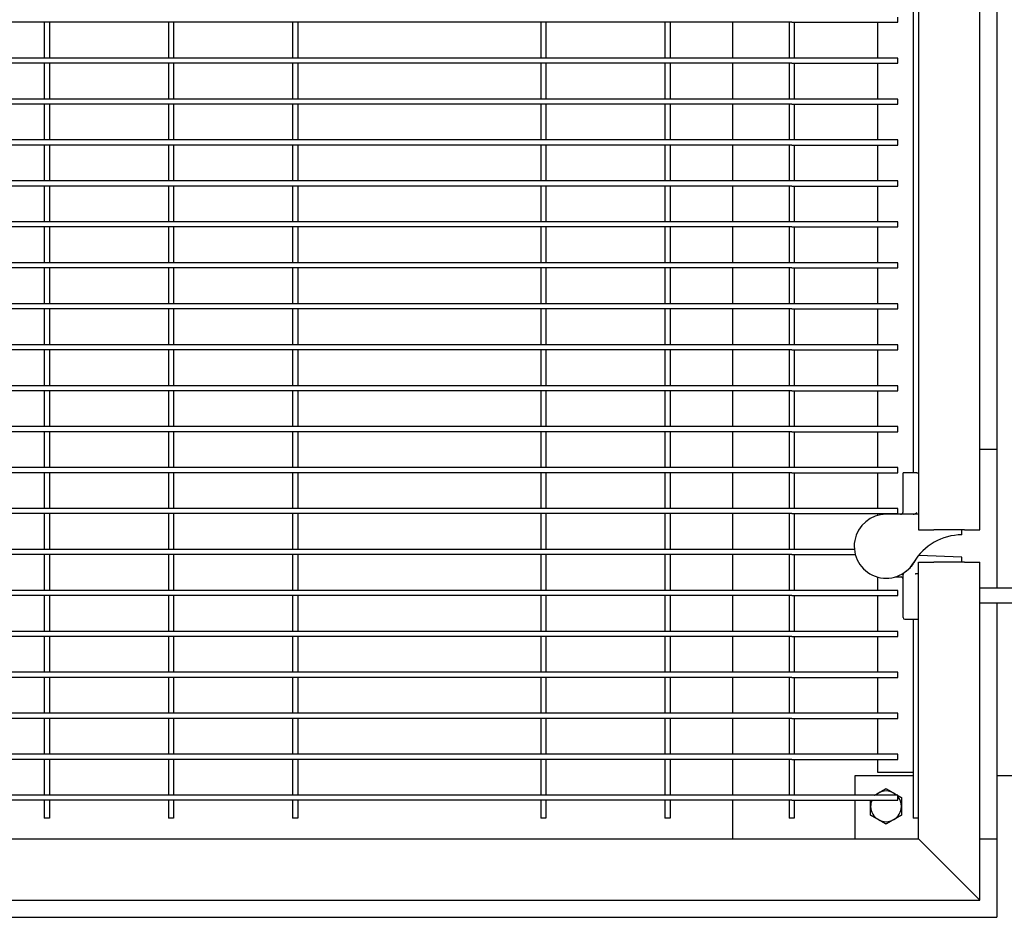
# Model space of a CAD drawing. Header units: inches. Extents: x 24 to 1128, y -94 to 748.
# Tile 543 of 573: x 705 to 729, y 510 to 532. Entities that reach past the tile are written whole.
import ezdxf

# ---------------------------------------------------------------- set-up
doc = ezdxf.new("R2010")
doc.units = ezdxf.units.IN
doc.header["$LTSCALE"] = 32
doc.header["$MEASUREMENT"] = 0
doc.layers.add('Dimension (ANSI)', color=7, linetype='Continuous', lineweight=25)
doc.layers.add('Visible (ANSI)', color=7, linetype='Continuous', lineweight=30)
doc.styles.add('Note Text (ANSI)', font='tahoma.ttf')
doc.dimstyles.new('Architectural (ANSI)', dxfattribs={"dimscale": 32, "dimtxt": 0.125, "dimasz": 0.098425, "dimexe": 0.125, "dimexo": 0.0625, "dimgap": 0.031496, "dimtad": 0, "dimtih": 1, "dimtoh": 1, "dimdec": 4, "dimrnd": 1e-08, "dimzin": 3, "dimdsep": 46, "dimlunit": 4, "dimtxsty": 'Note Text (ANSI)', "dimcen": 0.09, "dimdle": 0.393701, "dimclrd": 256, "dimclre": 256, "dimclrt": 256, "dimadec": 0, "dimazin": 3, "dimtfac": 0.96, "dimtofl": 0, "dimtmove": 0, "dimatfit": 3, "dimfxl": 1, "dimfrac": 2, "dimtolj": 1, "dimtzin": 12, "dimlwd": -1, "dimlwe": -1, "dimarcsym": 0})

# ---------------------------------------------------------------- blocks, each defined once
blk = doc.blocks.new('*D15')
at = {"layer": 'Defpoints', "color": 0, "transparency": 16777216}
for p in [(730.383, 552.029), (472.383, 538.198), (730.383, 454.747)]:
    blk.add_point(p, dxfattribs=at)
at = {"layer": 'Dimension (ANSI)', "transparency": 16777216}
for p, q in [((730.383, 550.029), (730.383, 450.747)), ((472.383, 536.198), (472.383, 450.747)), ((475.533, 454.747), (556.986, 454.747)), ((727.234, 454.747), (572.78, 454.747))]:
    blk.add_line(p, q, dxfattribs=at)
for points in [[(475.533, 455.272), (475.533, 454.222), (472.383, 454.747)], [(727.234, 455.272), (727.234, 454.222), (730.383, 454.747)]]:
    blk.add_solid(points, dxfattribs=at)
at = {"layer": 'Dimension (ANSI)', "transparency": 16777216, "insert": (557.994, 456.83), "char_height": 4, "attachment_point": 1, "style": 'Note Text (ANSI)'}
blk.add_mtext('\\A1;21\'-6"', dxfattribs=at)

msp = doc.modelspace()

# ---------------------------------------------------------------- linework, layer by layer
at = {"layer": 'Visible (ANSI)'}
for p, q in [((726.92339, 541.11341), (726.92339, 519.11341)), ((728.42339, 519.11341), (728.42339, 541.11341)), ((726.79839, 539.61341), (726.79839, 520.50317)), ((728.84339, 539.06892), (728.84339, 521.06892)), ((726.42339, 531.50642), (726.42339, 531.63142)), ((705.64214, 531.50642), (702.61089, 531.50642)), ((705.57964, 531.50642), (705.57964, 530.63142)), ((708.67339, 531.50642), (705.64214, 531.50642)), ((705.70464, 531.50642), (705.70464, 530.63142)), ((708.61089, 531.50642), (708.61089, 530.63142)), ((711.70464, 531.50642), (708.67339, 531.50642)), ((708.73589, 531.50642), (708.73589, 530.63142)), ((711.64214, 531.50642), (711.64214, 530.63142)), ((717.76714, 531.50642), (711.70464, 531.50642)), ((711.76714, 531.50642), (711.76714, 530.63142)), ((717.70464, 531.50642), (717.70464, 530.63142)), ((720.79839, 531.50642), (717.76714, 531.50642)), ((717.82964, 531.50642), (717.82964, 530.63142)), ((720.73589, 531.50642), (720.73589, 530.63142)), ((723.82964, 531.50642), (720.79839, 531.50642)), ((720.86089, 531.50642), (720.86089, 530.63142)), ((722.38339, 531.50642), (722.38339, 530.63142)), ((723.76714, 531.50642), (723.76714, 530.63142)), ((723.82964, 531.50642), (726.42339, 531.50642)), ((723.89214, 531.50642), (723.89214, 530.63142)), ((725.92339, 531.50642), (725.92339, 530.63142)), ((705.64214, 530.63142), (702.61089, 530.63142)), ((705.64214, 530.50642), (702.61089, 530.50642)), ((705.57964, 530.50642), (705.57964, 529.63142)), ((708.67339, 530.63142), (705.64214, 530.63142)), ((708.67339, 530.50642), (705.64214, 530.50642)), ((705.70464, 530.50642), (705.70464, 529.63142)), ((708.61089, 530.50642), (708.61089, 529.63142)), ((711.70464, 530.63142), (708.67339, 530.63142)), ((711.70464, 530.50642), (708.67339, 530.50642)), ((708.73589, 530.50642), (708.73589, 529.63142)), ((711.64214, 530.50642), (711.64214, 529.63142)), ((717.76714, 530.63142), (711.70464, 530.63142)), ((717.76714, 530.50642), (711.70464, 530.50642)), ((711.76714, 530.50642), (711.76714, 529.63142)), ((717.70464, 530.50642), (717.70464, 529.63142)), ((720.79839, 530.63142), (717.76714, 530.63142)), ((720.79839, 530.50642), (717.76714, 530.50642)), ((717.82964, 530.50642), (717.82964, 529.63142)), ((720.73589, 530.50642), (720.73589, 529.63142)), ((723.82964, 530.63142), (720.79839, 530.63142)), ((723.82964, 530.50642), (720.79839, 530.50642)), ((720.86089, 530.50642), (720.86089, 529.63142)), ((722.38339, 530.50642), (722.38339, 529.63142)), ((723.76714, 530.50642), (723.76714, 529.63142)), ((726.42339, 530.63142), (723.82964, 530.63142)), ((723.82964, 530.50642), (726.42339, 530.50642)), ((723.89214, 530.50642), (723.89214, 529.63142)), ((725.92339, 530.50642), (725.92339, 529.63142)), ((726.42339, 530.50642), (726.42339, 530.63142)), ((705.64214, 529.63142), (702.61089, 529.63142)), ((705.64214, 529.50642), (702.61089, 529.50642)), ((705.57964, 529.50642), (705.57964, 528.63142)), ((708.67339, 529.63142), (705.64214, 529.63142)), ((708.67339, 529.50642), (705.64214, 529.50642)), ((705.70464, 529.50642), (705.70464, 528.63142)), ((708.61089, 529.50642), (708.61089, 528.63142)), ((711.70464, 529.63142), (708.67339, 529.63142)), ((711.70464, 529.50642), (708.67339, 529.50642)), ((708.73589, 529.50642), (708.73589, 528.63142)), ((711.64214, 529.50642), (711.64214, 528.63142)), ((717.76714, 529.63142), (711.70464, 529.63142)), ((717.76714, 529.50642), (711.70464, 529.50642)), ((711.76714, 529.50642), (711.76714, 528.63142)), ((717.70464, 529.50642), (717.70464, 528.63142)), ((720.79839, 529.63142), (717.76714, 529.63142)), ((720.79839, 529.50642), (717.76714, 529.50642)), ((717.82964, 529.50642), (717.82964, 528.63142)), ((720.73589, 529.50642), (720.73589, 528.63142)), ((723.82964, 529.63142), (720.79839, 529.63142)), ((723.82964, 529.50642), (720.79839, 529.50642)), ((720.86089, 529.50642), (720.86089, 528.63142)), ((722.38339, 529.50642), (722.38339, 528.63142)), ((723.76714, 529.50642), (723.76714, 528.63142)), ((726.42339, 529.63142), (723.82964, 529.63142)), ((723.82964, 529.50642), (726.42339, 529.50642)), ((723.89214, 529.50642), (723.89214, 528.63142)), ((725.92339, 529.50642), (725.92339, 528.63142)), ((726.42339, 529.50642), (726.42339, 529.63142)), ((705.64214, 528.63142), (702.61089, 528.63142)), ((705.64214, 528.50642), (702.61089, 528.50642)), ((705.57964, 528.50642), (705.57964, 527.63142)), ((708.67339, 528.63142), (705.64214, 528.63142)), ((708.67339, 528.50642), (705.64214, 528.50642)), ((705.70464, 528.50642), (705.70464, 527.63142)), ((708.61089, 528.50642), (708.61089, 527.63142)), ((711.70464, 528.63142), (708.67339, 528.63142)), ((711.70464, 528.50642), (708.67339, 528.50642)), ((708.73589, 528.50642), (708.73589, 527.63142)), ((711.64214, 528.50642), (711.64214, 527.63142)), ((717.76714, 528.63142), (711.70464, 528.63142)), ((717.76714, 528.50642), (711.70464, 528.50642)), ((711.76714, 528.50642), (711.76714, 527.63142)), ((717.70464, 528.50642), (717.70464, 527.63142)), ((720.79839, 528.63142), (717.76714, 528.63142)), ((720.79839, 528.50642), (717.76714, 528.50642)), ((717.82964, 528.50642), (717.82964, 527.63142)), ((720.73589, 528.50642), (720.73589, 527.63142)), ((723.82964, 528.63142), (720.79839, 528.63142)), ((723.82964, 528.50642), (720.79839, 528.50642)), ((720.86089, 528.50642), (720.86089, 527.63142)), ((722.38339, 528.50642), (722.38339, 527.63142)), ((723.76714, 528.50642), (723.76714, 527.63142)), ((726.42339, 528.63142), (723.82964, 528.63142)), ((723.82964, 528.50642), (726.42339, 528.50642)), ((723.89214, 528.50642), (723.89214, 527.63142)), ((725.92339, 528.50642), (725.92339, 527.63142)), ((726.42339, 528.50642), (726.42339, 528.63142)), ((705.64214, 527.63142), (702.61089, 527.63142)), ((708.67339, 527.63142), (705.64214, 527.63142)), ((711.70464, 527.63142), (708.67339, 527.63142)), ((717.76714, 527.63142), (711.70464, 527.63142)), ((720.79839, 527.63142), (717.76714, 527.63142)), ((723.82964, 527.63142), (720.79839, 527.63142)), ((726.42339, 527.63142), (723.82964, 527.63142)), ((726.42339, 527.50642), (726.42339, 527.63142)), ((705.64214, 527.50642), (702.61089, 527.50642)), ((705.57964, 527.50642), (705.57964, 526.63142)), ((708.67339, 527.50642), (705.64214, 527.50642)), ((705.70464, 527.50642), (705.70464, 526.63142)), ((708.61089, 527.50642), (708.61089, 526.63142)), ((711.70464, 527.50642), (708.67339, 527.50642)), ((708.73589, 527.50642), (708.73589, 526.63142)), ((711.64214, 527.50642), (711.64214, 526.63142)), ((717.76714, 527.50642), (711.70464, 527.50642)), ((711.76714, 527.50642), (711.76714, 526.63142)), ((717.70464, 527.50642), (717.70464, 526.63142)), ((720.79839, 527.50642), (717.76714, 527.50642)), ((717.82964, 527.50642), (717.82964, 526.63142)), ((720.73589, 527.50642), (720.73589, 526.63142)), ((723.82964, 527.50642), (720.79839, 527.50642)), ((720.86089, 527.50642), (720.86089, 526.63142)), ((722.38339, 527.50642), (722.38339, 526.63142)), ((723.76714, 527.50642), (723.76714, 526.63142)), ((723.82964, 527.50642), (726.42339, 527.50642)), ((723.89214, 527.50642), (723.89214, 526.63142)), ((725.92339, 527.50642), (725.92339, 526.63142)), ((705.64214, 526.63142), (702.61089, 526.63142)), ((708.67339, 526.63142), (705.64214, 526.63142)), ((711.70464, 526.63142), (708.67339, 526.63142)), ((717.76714, 526.63142), (711.70464, 526.63142)), ((720.79839, 526.63142), (717.76714, 526.63142)), ((723.82964, 526.63142), (720.79839, 526.63142)), ((726.42339, 526.63142), (723.82964, 526.63142)), ((726.42339, 526.50642), (726.42339, 526.63142)), ((705.64214, 526.50642), (702.61089, 526.50642)), ((705.57964, 526.50642), (705.57964, 525.63142)), ((708.67339, 526.50642), (705.64214, 526.50642)), ((705.70464, 526.50642), (705.70464, 525.63142)), ((708.61089, 526.50642), (708.61089, 525.63142)), ((711.70464, 526.50642), (708.67339, 526.50642)), ((708.73589, 526.50642), (708.73589, 525.63142)), ((711.64214, 526.50642), (711.64214, 525.63142)), ((717.76714, 526.50642), (711.70464, 526.50642)), ((711.76714, 526.50642), (711.76714, 525.63142)), ((717.70464, 526.50642), (717.70464, 525.63142)), ((720.79839, 526.50642), (717.76714, 526.50642)), ((717.82964, 526.50642), (717.82964, 525.63142)), ((720.73589, 526.50642), (720.73589, 525.63142)), ((723.82964, 526.50642), (720.79839, 526.50642)), ((720.86089, 526.50642), (720.86089, 525.63142)), ((722.38339, 526.50642), (722.38339, 525.63142)), ((723.76714, 526.50642), (723.76714, 525.63142)), ((723.82964, 526.50642), (726.42339, 526.50642)), ((723.89214, 526.50642), (723.89214, 525.63142)), ((725.92339, 526.50642), (725.92339, 525.63142)), ((705.64214, 525.63142), (702.61089, 525.63142)), ((708.67339, 525.63142), (705.64214, 525.63142)), ((711.70464, 525.63142), (708.67339, 525.63142)), ((717.76714, 525.63142), (711.70464, 525.63142)), ((720.79839, 525.63142), (717.76714, 525.63142)), ((723.82964, 525.63142), (720.79839, 525.63142)), ((726.42339, 525.63142), (723.82964, 525.63142)), ((726.42339, 525.50642), (726.42339, 525.63142)), ((705.64214, 525.50642), (702.61089, 525.50642)), ((705.57964, 525.50642), (705.57964, 524.63142)), ((708.67339, 525.50642), (705.64214, 525.50642)), ((705.70464, 525.50642), (705.70464, 524.63142)), ((708.61089, 525.50642), (708.61089, 524.63142)), ((711.70464, 525.50642), (708.67339, 525.50642)), ((708.73589, 525.50642), (708.73589, 524.63142)), ((711.64214, 525.50642), (711.64214, 524.63142)), ((717.76714, 525.50642), (711.70464, 525.50642)), ((711.76714, 525.50642), (711.76714, 524.63142)), ((717.70464, 525.50642), (717.70464, 524.63142)), ((720.79839, 525.50642), (717.76714, 525.50642)), ((717.82964, 525.50642), (717.82964, 524.63142)), ((720.73589, 525.50642), (720.73589, 524.63142)), ((723.82964, 525.50642), (720.79839, 525.50642)), ((720.86089, 525.50642), (720.86089, 524.63142)), ((722.38339, 525.50642), (722.38339, 524.63142)), ((723.76714, 525.50642), (723.76714, 524.63142)), ((723.82964, 525.50642), (726.42339, 525.50642)), ((723.89214, 525.50642), (723.89214, 524.63142)), ((725.92339, 525.50642), (725.92339, 524.63142)), ((705.64214, 524.63142), (702.61089, 524.63142)), ((705.64214, 524.50642), (702.61089, 524.50642)), ((705.57964, 524.50642), (705.57964, 523.63142)), ((708.67339, 524.63142), (705.64214, 524.63142)), ((708.67339, 524.50642), (705.64214, 524.50642)), ((705.70464, 524.50642), (705.70464, 523.63142)), ((708.61089, 524.50642), (708.61089, 523.63142)), ((711.70464, 524.63142), (708.67339, 524.63142)), ((711.70464, 524.50642), (708.67339, 524.50642)), ((708.73589, 524.50642), (708.73589, 523.63142)), ((711.64214, 524.50642), (711.64214, 523.63142)), ((717.76714, 524.63142), (711.70464, 524.63142)), ((717.76714, 524.50642), (711.70464, 524.50642)), ((711.76714, 524.50642), (711.76714, 523.63142)), ((717.70464, 524.50642), (717.70464, 523.63142)), ((720.79839, 524.63142), (717.76714, 524.63142)), ((720.79839, 524.50642), (717.76714, 524.50642)), ((717.82964, 524.50642), (717.82964, 523.63142)), ((720.73589, 524.50642), (720.73589, 523.63142)), ((723.82964, 524.63142), (720.79839, 524.63142)), ((723.82964, 524.50642), (720.79839, 524.50642)), ((720.86089, 524.50642), (720.86089, 523.63142)), ((722.38339, 524.50642), (722.38339, 523.63142)), ((723.76714, 524.50642), (723.76714, 523.63142)), ((726.42339, 524.63142), (723.82964, 524.63142)), ((723.82964, 524.50642), (726.42339, 524.50642)), ((723.89214, 524.50642), (723.89214, 523.63142)), ((725.92339, 524.50642), (725.92339, 523.63142)), ((726.42339, 524.50642), (726.42339, 524.63142)), ((705.64214, 523.63142), (702.61089, 523.63142)), ((705.64214, 523.50642), (702.61089, 523.50642)), ((705.57964, 523.50642), (705.57964, 522.63142)), ((708.67339, 523.63142), (705.64214, 523.63142)), ((708.67339, 523.50642), (705.64214, 523.50642)), ((705.70464, 523.50642), (705.70464, 522.63142)), ((708.61089, 523.50642), (708.61089, 522.63142)), ((711.70464, 523.63142), (708.67339, 523.63142)), ((711.70464, 523.50642), (708.67339, 523.50642)), ((708.73589, 523.50642), (708.73589, 522.63142)), ((711.64214, 523.50642), (711.64214, 522.63142)), ((717.76714, 523.63142), (711.70464, 523.63142)), ((717.76714, 523.50642), (711.70464, 523.50642)), ((711.76714, 523.50642), (711.76714, 522.63142)), ((717.70464, 523.50642), (717.70464, 522.63142)), ((720.79839, 523.63142), (717.76714, 523.63142)), ((720.79839, 523.50642), (717.76714, 523.50642)), ((717.82964, 523.50642), (717.82964, 522.63142)), ((720.73589, 523.50642), (720.73589, 522.63142)), ((723.82964, 523.63142), (720.79839, 523.63142)), ((723.82964, 523.50642), (720.79839, 523.50642)), ((720.86089, 523.50642), (720.86089, 522.63142)), ((722.38339, 523.50642), (722.38339, 522.63142)), ((723.76714, 523.50642), (723.76714, 522.63142)), ((726.42339, 523.63142), (723.82964, 523.63142)), ((723.82964, 523.50642), (726.42339, 523.50642)), ((723.89214, 523.50642), (723.89214, 522.63142)), ((725.92339, 523.50642), (725.92339, 522.63142)), ((726.42339, 523.50642), (726.42339, 523.63142)), ((705.64214, 522.63142), (702.61089, 522.63142)), ((705.64214, 522.50642), (702.61089, 522.50642)), ((705.57964, 522.50642), (705.57964, 521.63142)), ((708.67339, 522.63142), (705.64214, 522.63142)), ((708.67339, 522.50642), (705.64214, 522.50642)), ((705.70464, 522.50642), (705.70464, 521.63142)), ((708.61089, 522.50642), (708.61089, 521.63142)), ((711.70464, 522.63142), (708.67339, 522.63142)), ((711.70464, 522.50642), (708.67339, 522.50642)), ((708.73589, 522.50642), (708.73589, 521.63142)), ((711.64214, 522.50642), (711.64214, 521.63142)), ((717.76714, 522.63142), (711.70464, 522.63142)), ((717.76714, 522.50642), (711.70464, 522.50642)), ((711.76714, 522.50642), (711.76714, 521.63142)), ((717.70464, 522.50642), (717.70464, 521.63142)), ((720.79839, 522.63142), (717.76714, 522.63142)), ((720.79839, 522.50642), (717.76714, 522.50642)), ((717.82964, 522.50642), (717.82964, 521.63142)), ((720.73589, 522.50642), (720.73589, 521.63142)), ((723.82964, 522.63142), (720.79839, 522.63142)), ((723.82964, 522.50642), (720.79839, 522.50642)), ((720.86089, 522.50642), (720.86089, 521.63142)), ((722.38339, 522.50642), (722.38339, 521.63142)), ((723.76714, 522.50642), (723.76714, 521.63142)), ((726.42339, 522.63142), (723.82964, 522.63142)), ((723.82964, 522.50642), (726.42339, 522.50642)), ((723.89214, 522.50642), (723.89214, 521.63142)), ((725.92339, 522.50642), (725.92339, 521.63142)), ((726.42339, 522.50642), (726.42339, 522.63142)), ((705.64214, 521.63142), (702.61089, 521.63142)), ((705.64214, 521.50642), (702.61089, 521.50642)), ((705.57964, 521.50642), (705.57964, 520.63142)), ((708.67339, 521.63142), (705.64214, 521.63142)), ((708.67339, 521.50642), (705.64214, 521.50642)), ((705.70464, 521.50642), (705.70464, 520.63142)), ((708.61089, 521.50642), (708.61089, 520.63142)), ((711.70464, 521.63142), (708.67339, 521.63142)), ((711.70464, 521.50642), (708.67339, 521.50642)), ((708.73589, 521.50642), (708.73589, 520.63142)), ((711.64214, 521.50642), (711.64214, 520.63142)), ((717.76714, 521.63142), (711.70464, 521.63142)), ((717.76714, 521.50642), (711.70464, 521.50642)), ((711.76714, 521.50642), (711.76714, 520.63142)), ((717.70464, 521.50642), (717.70464, 520.63142)), ((720.79839, 521.63142), (717.76714, 521.63142)), ((720.79839, 521.50642), (717.76714, 521.50642)), ((717.82964, 521.50642), (717.82964, 520.63142)), ((720.73589, 521.50642), (720.73589, 520.63142)), ((723.82964, 521.63142), (720.79839, 521.63142)), ((723.82964, 521.50642), (720.79839, 521.50642)), ((720.86089, 521.50642), (720.86089, 520.63142)), ((722.38339, 521.50642), (722.38339, 520.63142)), ((723.76714, 521.50642), (723.76714, 520.63142)), ((726.42339, 521.63142), (723.82964, 521.63142)), ((723.82964, 521.50642), (726.42339, 521.50642)), ((723.89214, 521.50642), (723.89214, 520.63142)), ((725.92339, 521.50642), (725.92339, 520.63142)), ((726.42339, 521.50642), (726.42339, 521.63142)), ((728.84339, 521.06892), (728.42339, 521.06892)), ((728.84339, 521.06892), (728.84339, 517.69392)), ((705.64214, 520.63142), (702.61089, 520.63142)), ((708.67339, 520.63142), (705.64214, 520.63142)), ((711.70464, 520.63142), (708.67339, 520.63142)), ((717.76714, 520.63142), (711.70464, 520.63142)), ((720.79839, 520.63142), (717.76714, 520.63142)), ((723.82964, 520.63142), (720.79839, 520.63142)), ((726.42339, 520.63142), (723.82964, 520.63142)), ((726.42339, 520.50642), (726.42339, 520.63142)), ((705.64214, 520.50642), (702.61089, 520.50642)), ((705.57964, 520.50642), (705.57964, 519.63142)), ((708.67339, 520.50642), (705.64214, 520.50642)), ((705.70464, 520.50642), (705.70464, 519.63142)), ((708.61089, 520.50642), (708.61089, 519.63142)), ((711.70464, 520.50642), (708.67339, 520.50642)), ((708.73589, 520.50642), (708.73589, 519.63142)), ((711.64214, 520.50642), (711.64214, 519.63142)), ((717.76714, 520.50642), (711.70464, 520.50642)), ((711.76714, 520.50642), (711.76714, 519.63142)), ((717.70464, 520.50642), (717.70464, 519.63142)), ((720.79839, 520.50642), (717.76714, 520.50642)), ((717.82964, 520.50642), (717.82964, 519.63142)), ((720.73589, 520.50642), (720.73589, 519.63142)), ((723.82964, 520.50642), (720.79839, 520.50642)), ((720.86089, 520.50642), (720.86089, 519.63142)), ((722.38339, 520.50642), (722.38339, 519.63142)), ((723.76714, 520.50642), (723.76714, 519.63142)), ((723.82964, 520.50642), (726.42339, 520.50642)), ((723.89214, 520.50642), (723.89214, 519.63142)), ((725.92339, 520.50642), (725.92339, 519.63142)), ((726.5667, 520.50317), (726.54839, 520.50317)), ((726.54839, 519.55441), (726.54839, 520.50317)), ((726.88678, 520.50317), (726.84259, 520.50317)), ((726.88678, 520.50317), (726.92339, 520.50317)), ((705.64214, 519.63142), (702.61089, 519.63142)), ((708.67339, 519.63142), (705.64214, 519.63142)), ((711.70464, 519.63142), (708.67339, 519.63142)), ((717.76714, 519.63142), (711.70464, 519.63142)), ((720.79839, 519.63142), (717.76714, 519.63142)), ((723.82964, 519.63142), (720.79839, 519.63142)), ((726.42339, 519.63142), (723.82964, 519.63142)), ((726.42339, 519.50642), (726.42339, 519.63142)), ((705.64214, 519.50642), (702.61089, 519.50642)), ((705.57964, 519.50642), (705.57964, 518.63142)), ((708.67339, 519.50642), (705.64214, 519.50642)), ((705.70464, 519.50642), (705.70464, 518.63142)), ((708.61089, 519.50642), (708.61089, 518.63142)), ((711.70464, 519.50642), (708.67339, 519.50642)), ((708.73589, 519.50642), (708.73589, 518.63142)), ((711.64214, 519.50642), (711.64214, 518.63142)), ((717.76714, 519.50642), (711.70464, 519.50642)), ((711.76714, 519.50642), (711.76714, 518.63142)), ((717.70464, 519.50642), (717.70464, 518.63142)), ((720.79839, 519.50642), (717.76714, 519.50642)), ((717.82964, 519.50642), (717.82964, 518.63142)), ((720.73589, 519.50642), (720.73589, 518.63142)), ((723.82964, 519.50642), (720.79839, 519.50642)), ((720.86089, 519.50642), (720.86089, 518.63142)), ((722.38339, 519.50642), (722.38339, 518.63142)), ((723.76714, 519.50642), (723.76714, 518.63142)), ((723.82964, 519.50642), (726.42339, 519.50642)), ((723.89214, 519.50642), (723.89214, 518.63142)), ((725.92339, 519.50642), (725.92339, 519.46186)), ((726.79322, 519.49191), (726.13796, 519.49191)), ((726.92339, 519.49191), (726.79322, 519.49191)), ((726.92339, 519.11341), (727.29839, 519.11341)), ((728.04839, 519.11341), (727.29839, 519.11341)), ((727.98639, 518.98841), (727.98639, 519.11341)), ((728.04839, 519.11341), (728.42339, 519.11341)), ((705.64214, 518.63142), (702.61089, 518.63142)), ((708.67339, 518.63142), (705.64214, 518.63142)), ((711.70464, 518.63142), (708.67339, 518.63142)), ((717.76714, 518.63142), (711.70464, 518.63142)), ((720.79839, 518.63142), (717.76714, 518.63142)), ((723.82964, 518.63142), (720.79839, 518.63142)), ((725.36074, 518.63142), (723.82964, 518.63142)), ((705.64214, 518.50642), (702.61089, 518.50642)), ((705.57964, 518.50642), (705.57964, 517.63142)), ((708.67339, 518.50642), (705.64214, 518.50642)), ((705.70464, 518.50642), (705.70464, 517.63142)), ((708.61089, 518.50642), (708.61089, 517.63142)), ((711.70464, 518.50642), (708.67339, 518.50642)), ((708.73589, 518.50642), (708.73589, 517.63142)), ((711.64214, 518.50642), (711.64214, 517.63142)), ((717.76714, 518.50642), (711.70464, 518.50642)), ((711.76714, 518.50642), (711.76714, 517.63142)), ((717.70464, 518.50642), (717.70464, 517.63142)), ((720.79839, 518.50642), (717.76714, 518.50642)), ((717.82964, 518.50642), (717.82964, 517.63142)), ((720.73589, 518.50642), (720.73589, 517.63142)), ((723.82964, 518.50642), (720.79839, 518.50642)), ((720.86089, 518.50642), (720.86089, 517.63142)), ((722.38339, 518.50642), (722.38339, 517.63142)), ((723.76714, 518.50642), (723.76714, 517.63142)), ((723.82964, 518.50642), (725.38388, 518.50642)), ((723.89214, 518.50642), (723.89214, 517.63142)), ((726.93098, 518.48078), (726.92611, 518.48095)), ((727.98639, 518.44392), (726.93098, 518.48078)), ((727.98639, 518.31892), (727.98639, 518.44392)), ((726.92339, 518.31892), (727.29839, 518.31892)), ((726.92339, 511.56892), (726.92339, 518.31892)), ((728.04839, 518.31892), (727.29839, 518.31892)), ((728.04839, 518.31892), (728.42339, 518.31892)), ((728.42339, 517.69392), (728.42339, 518.31892)), ((725.92339, 517.95945), (725.92339, 517.63142)), ((726.35671, 517.96066), (726.50673, 517.96066)), ((726.54839, 516.97083), (726.54839, 518.01977)), ((726.87982, 518.04268), (726.92339, 518.04268)), ((728.42339, 517.69392), (734.42339, 517.69392)), ((728.42339, 517.31892), (728.42339, 517.69392)), ((705.64214, 517.63142), (702.61089, 517.63142)), ((705.64214, 517.50642), (702.61089, 517.50642)), ((705.57964, 517.50642), (705.57964, 516.63142)), ((708.67339, 517.63142), (705.64214, 517.63142)), ((708.67339, 517.50642), (705.64214, 517.50642)), ((705.70464, 517.50642), (705.70464, 516.63142)), ((708.61089, 517.50642), (708.61089, 516.63142)), ((711.70464, 517.63142), (708.67339, 517.63142)), ((711.70464, 517.50642), (708.67339, 517.50642)), ((708.73589, 517.50642), (708.73589, 516.63142)), ((711.64214, 517.50642), (711.64214, 516.63142)), ((717.76714, 517.63142), (711.70464, 517.63142)), ((717.76714, 517.50642), (711.70464, 517.50642)), ((711.76714, 517.50642), (711.76714, 516.63142)), ((717.70464, 517.50642), (717.70464, 516.63142)), ((720.79839, 517.63142), (717.76714, 517.63142)), ((720.79839, 517.50642), (717.76714, 517.50642)), ((717.82964, 517.50642), (717.82964, 516.63142)), ((720.73589, 517.50642), (720.73589, 516.63142)), ((723.82964, 517.63142), (720.79839, 517.63142)), ((723.82964, 517.50642), (720.79839, 517.50642)), ((720.86089, 517.50642), (720.86089, 516.63142)), ((722.38339, 517.50642), (722.38339, 516.63142)), ((723.76714, 517.50642), (723.76714, 516.63142)), ((726.42339, 517.63142), (723.82964, 517.63142)), ((723.82964, 517.50642), (726.42339, 517.50642)), ((723.89214, 517.50642), (723.89214, 516.63142)), ((725.92339, 517.50642), (725.92339, 516.63142)), ((726.42339, 517.50642), (726.42339, 517.63142)), ((728.42339, 510.06892), (728.42339, 517.31892)), ((734.42339, 517.31892), (728.42339, 517.31892)), ((728.84339, 517.31892), (728.84339, 511.56892)), ((726.59006, 516.92916), (726.87815, 516.92916)), ((726.79839, 516.92916), (726.79839, 512.06892)), ((726.87815, 516.92916), (726.92339, 516.92916)), ((705.64214, 516.63142), (702.61089, 516.63142)), ((705.64214, 516.50642), (702.61089, 516.50642)), ((705.57964, 516.50642), (705.57964, 515.63142)), ((708.67339, 516.63142), (705.64214, 516.63142)), ((708.67339, 516.50642), (705.64214, 516.50642)), ((705.70464, 516.50642), (705.70464, 515.63142)), ((708.61089, 516.50642), (708.61089, 515.63142)), ((711.70464, 516.63142), (708.67339, 516.63142)), ((711.70464, 516.50642), (708.67339, 516.50642)), ((708.73589, 516.50642), (708.73589, 515.63142)), ((711.64214, 516.50642), (711.64214, 515.63142)), ((717.76714, 516.63142), (711.70464, 516.63142)), ((717.76714, 516.50642), (711.70464, 516.50642)), ((711.76714, 516.50642), (711.76714, 515.63142)), ((717.70464, 516.50642), (717.70464, 515.63142)), ((720.79839, 516.63142), (717.76714, 516.63142)), ((720.79839, 516.50642), (717.76714, 516.50642)), ((717.82964, 516.50642), (717.82964, 515.63142)), ((720.73589, 516.50642), (720.73589, 515.63142)), ((723.82964, 516.63142), (720.79839, 516.63142)), ((723.82964, 516.50642), (720.79839, 516.50642)), ((720.86089, 516.50642), (720.86089, 515.63142)), ((722.38339, 516.50642), (722.38339, 515.63142)), ((723.76714, 516.50642), (723.76714, 515.63142)), ((726.42339, 516.63142), (723.82964, 516.63142)), ((723.82964, 516.50642), (726.42339, 516.50642)), ((723.89214, 516.50642), (723.89214, 515.63142)), ((725.92339, 516.50642), (725.92339, 515.63142)), ((726.42339, 516.50642), (726.42339, 516.63142)), ((705.64214, 515.63142), (702.61089, 515.63142)), ((705.64214, 515.50642), (702.61089, 515.50642)), ((705.57964, 515.50642), (705.57964, 514.63142)), ((708.67339, 515.63142), (705.64214, 515.63142)), ((708.67339, 515.50642), (705.64214, 515.50642)), ((705.70464, 515.50642), (705.70464, 514.63142)), ((708.61089, 515.50642), (708.61089, 514.63142)), ((711.70464, 515.63142), (708.67339, 515.63142)), ((711.70464, 515.50642), (708.67339, 515.50642)), ((708.73589, 515.50642), (708.73589, 514.63142)), ((711.64214, 515.50642), (711.64214, 514.63142)), ((717.76714, 515.63142), (711.70464, 515.63142)), ((717.76714, 515.50642), (711.70464, 515.50642)), ((711.76714, 515.50642), (711.76714, 514.63142)), ((717.70464, 515.50642), (717.70464, 514.63142)), ((720.79839, 515.63142), (717.76714, 515.63142)), ((720.79839, 515.50642), (717.76714, 515.50642)), ((717.82964, 515.50642), (717.82964, 514.63142)), ((720.73589, 515.50642), (720.73589, 514.63142)), ((723.82964, 515.63142), (720.79839, 515.63142)), ((723.82964, 515.50642), (720.79839, 515.50642)), ((720.86089, 515.50642), (720.86089, 514.63142)), ((722.38339, 515.50642), (722.38339, 514.63142)), ((723.76714, 515.50642), (723.76714, 514.63142)), ((726.42339, 515.63142), (723.82964, 515.63142)), ((723.82964, 515.50642), (726.42339, 515.50642)), ((723.89214, 515.50642), (723.89214, 514.63142)), ((725.92339, 515.50642), (725.92339, 514.63142)), ((726.42339, 515.50642), (726.42339, 515.63142)), ((705.64214, 514.63142), (702.61089, 514.63142)), ((708.67339, 514.63142), (705.64214, 514.63142)), ((711.70464, 514.63142), (708.67339, 514.63142)), ((717.76714, 514.63142), (711.70464, 514.63142)), ((720.79839, 514.63142), (717.76714, 514.63142)), ((723.82964, 514.63142), (720.79839, 514.63142)), ((726.42339, 514.63142), (723.82964, 514.63142)), ((726.42339, 514.50642), (726.42339, 514.63142)), ((705.64214, 514.50642), (702.61089, 514.50642)), ((705.57964, 514.50642), (705.57964, 513.63142)), ((708.67339, 514.50642), (705.64214, 514.50642)), ((705.70464, 514.50642), (705.70464, 513.63142)), ((708.61089, 514.50642), (708.61089, 513.63142)), ((711.70464, 514.50642), (708.67339, 514.50642)), ((708.73589, 514.50642), (708.73589, 513.63142)), ((711.64214, 514.50642), (711.64214, 513.63142)), ((717.76714, 514.50642), (711.70464, 514.50642)), ((711.76714, 514.50642), (711.76714, 513.63142)), ((717.70464, 514.50642), (717.70464, 513.63142)), ((720.79839, 514.50642), (717.76714, 514.50642)), ((717.82964, 514.50642), (717.82964, 513.63142)), ((720.73589, 514.50642), (720.73589, 513.63142)), ((723.82964, 514.50642), (720.79839, 514.50642)), ((720.86089, 514.50642), (720.86089, 513.63142)), ((722.38339, 514.50642), (722.38339, 513.63142)), ((723.76714, 514.50642), (723.76714, 513.63142)), ((723.82964, 514.50642), (726.42339, 514.50642)), ((723.89214, 514.50642), (723.89214, 513.63142)), ((725.92339, 514.50642), (725.92339, 513.63142)), ((705.64214, 513.63142), (702.61089, 513.63142)), ((708.67339, 513.63142), (705.64214, 513.63142)), ((711.70464, 513.63142), (708.67339, 513.63142)), ((717.76714, 513.63142), (711.70464, 513.63142)), ((720.79839, 513.63142), (717.76714, 513.63142)), ((723.82964, 513.63142), (720.79839, 513.63142)), ((726.42339, 513.63142), (723.82964, 513.63142)), ((726.42339, 513.50642), (726.42339, 513.63142)), ((705.64214, 513.50642), (702.61089, 513.50642)), ((705.57964, 513.50642), (705.57964, 512.63142)), ((708.67339, 513.50642), (705.64214, 513.50642)), ((705.70464, 513.50642), (705.70464, 512.63142)), ((708.61089, 513.50642), (708.61089, 512.63142)), ((711.70464, 513.50642), (708.67339, 513.50642)), ((708.73589, 513.50642), (708.73589, 512.63142)), ((711.64214, 513.50642), (711.64214, 512.63142)), ((717.76714, 513.50642), (711.70464, 513.50642)), ((711.76714, 513.50642), (711.76714, 512.63142)), ((717.70464, 513.50642), (717.70464, 512.63142)), ((720.79839, 513.50642), (717.76714, 513.50642)), ((717.82964, 513.50642), (717.82964, 512.63142)), ((720.73589, 513.50642), (720.73589, 512.63142)), ((723.82964, 513.50642), (720.79839, 513.50642)), ((720.86089, 513.50642), (720.86089, 512.63142)), ((722.38339, 513.50642), (722.38339, 512.63142)), ((723.76714, 513.50642), (723.76714, 512.63142)), ((723.82964, 513.50642), (726.42339, 513.50642)), ((723.89214, 513.50642), (723.89214, 512.63142)), ((725.92339, 513.50642), (725.92339, 513.19392)), ((725.38339, 513.10892), (726.79839, 513.10892)), ((725.38339, 512.63142), (725.38339, 513.10892)), ((725.92339, 513.19392), (726.79839, 513.19392)), ((728.84339, 513.10892), (730.38339, 513.10892)), ((705.64214, 512.63142), (702.61089, 512.63142)), ((708.67339, 512.63142), (705.64214, 512.63142)), ((711.70464, 512.63142), (708.67339, 512.63142)), ((717.76714, 512.63142), (711.70464, 512.63142)), ((720.79839, 512.63142), (717.76714, 512.63142)), ((723.82964, 512.63142), (720.79839, 512.63142)), ((726.42339, 512.63142), (723.82964, 512.63142)), ((726.42339, 512.50642), (726.42339, 512.63142)), ((705.64214, 512.50642), (702.61089, 512.50642)), ((705.57964, 512.50642), (705.57964, 512.06892)), ((708.67339, 512.50642), (705.64214, 512.50642)), ((705.70464, 512.50642), (705.70464, 512.06892)), ((708.61089, 512.50642), (708.61089, 512.06892)), ((711.70464, 512.50642), (708.67339, 512.50642)), ((708.73589, 512.50642), (708.73589, 512.06892)), ((711.64214, 512.50642), (711.64214, 512.06892)), ((717.76714, 512.50642), (711.70464, 512.50642)), ((711.76714, 512.50642), (711.76714, 512.06892)), ((717.70464, 512.50642), (717.70464, 512.06892)), ((720.79839, 512.50642), (717.76714, 512.50642)), ((717.82964, 512.50642), (717.82964, 512.06892)), ((720.73589, 512.50642), (720.73589, 512.06892)), ((723.82964, 512.50642), (720.79839, 512.50642)), ((720.86089, 512.50642), (720.86089, 512.06892)), ((722.38339, 512.50642), (722.38339, 511.56892)), ((723.76714, 512.50642), (723.76714, 512.06892)), ((723.82964, 512.50642), (726.42339, 512.50642)), ((723.89214, 512.50642), (723.89214, 512.06892)), ((725.38339, 511.56892), (725.38339, 512.50642)), ((705.70464, 512.06892), (705.57964, 512.06892)), ((708.73589, 512.06892), (708.61089, 512.06892)), ((711.76714, 512.06892), (711.64214, 512.06892)), ((717.82964, 512.06892), (717.70464, 512.06892)), ((720.86089, 512.06892), (720.73589, 512.06892)), ((723.89214, 512.06892), (723.76714, 512.06892)), ((726.92339, 512.06892), (726.79839, 512.06892)), ((641.92339, 511.56892), (726.92339, 511.56892)), ((727.29839, 511.19392), (726.92339, 511.56892)), ((726.92339, 511.56892), (727.29839, 511.19392)), ((728.42339, 511.56892), (728.84339, 511.56892)), ((728.42339, 511.56892), (728.84339, 511.56892)), ((728.84339, 511.56892), (728.84339, 509.64892)), ((727.29839, 511.19392), (728.04839, 510.44392)), ((728.04839, 510.44392), (727.29839, 511.19392)), ((728.42339, 510.06892), (728.04839, 510.44392)), ((728.04839, 510.44392), (728.42339, 510.06892)), ((640.42339, 510.06892), (728.42339, 510.06892)), ((640.00339, 509.64892), (728.84339, 509.64892))]:
    msp.add_line(p, q, dxfattribs=at)
for centre, radius, start, end in [((726.13796, 518.71066), 0.78125, 90, 329.618594), ((726.48589, 519.55441), 0.0625, 270, 0), ((727.98639, 517.627), 1.36141, 90, 149.618594), ((726.13796, 518.71066), 0.784, 326.734556, 333.442162), ((726.50673, 517.91899), 0.04167, 0, 90), ((726.59006, 518.01977), 0.04167, 123.199621, 180), ((726.59006, 516.97083), 0.04167, 180, 270), ((726.13339, 512.35892), 0.375, 120, 133.392328), ((726.13339, 512.35892), 0.375, 60, 120), ((726.13339, 512.35892), 0.375, 46.607672, 60), ((726.13339, 512.35892), 0.375, 156.837931, 180), ((726.13339, 512.35892), 0.375, 0, 39.34583), ((726.13339, 512.35892), 0.375, 180, 240), ((726.13339, 512.35892), 0.375, 300, 0), ((726.13339, 512.35892), 0.375, 240, 300)]:
    msp.add_arc(centre, radius, start, end, dxfattribs=at)
for points, weights in [([(726.84259, 520.50317), (726.68263, 520.50317), (726.5667, 520.50317)], [1.00254526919, 1.00661330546, 1.00096139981]), ([(725.85538, 512.63142), (725.90148, 512.65804), (725.94589, 512.68368)], [1.01897734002, 1.01901750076, 1]), ([(725.94589, 512.68368), (726.03291, 512.73392), (726.13339, 512.79194)], [1, 1.0379548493, 1]), ([(726.13339, 512.79194), (726.23387, 512.73392), (726.32089, 512.68368)], [1, 1.0379548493, 1]), ([(726.32089, 512.68368), (726.36531, 512.65804), (726.41141, 512.63142)], [1, 1.01901750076, 1.01897734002]), ([(726.42339, 512.62451), (726.46385, 512.60115), (726.50839, 512.57543)], [1.01864832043, 1.0164783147, 1]), ([(725.75839, 512.35892), (725.75839, 512.43002), (725.75839, 512.50642)], [1, 1.02656152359, 1.01594653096]), ([(726.50839, 512.57543), (726.50839, 512.45941), (726.50839, 512.35892)], [1, 1.0379548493, 1]), ([(725.75839, 512.14242), (725.75839, 512.25844), (725.75839, 512.35892)], [1, 1.0379548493, 1]), ([(725.94589, 512.03417), (725.85887, 512.08441), (725.75839, 512.14242)], [1, 1.0379548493, 1]), ([(726.50839, 512.14242), (726.40791, 512.08441), (726.32089, 512.03417)], [1, 1.0379548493, 1]), ([(726.50839, 512.35892), (726.50839, 512.25844), (726.50839, 512.14242)], [1, 1.0379548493, 1]), ([(726.13339, 511.92591), (726.03291, 511.98392), (725.94589, 512.03417)], [1, 1.0379548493, 1]), ([(726.32089, 512.03417), (726.23387, 511.98392), (726.13339, 511.92591)], [1, 1.0379548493, 1])]:
    msp.add_rational_spline(points, weights, degree=2, dxfattribs=at)
for points in [[(726.79322, 519.49191), (726.79696, 519.49191), (726.80072, 519.49209), (726.80445, 519.49246)], [(726.87815, 518.04256), (726.8787, 518.04264), (726.87926, 518.04268), (726.87982, 518.04268)]]:
    msp.add_open_spline(points, degree=3, dxfattribs=at)
for points, knots in [([(726.80445, 519.49246), (726.80972, 519.49299), (726.81495, 519.4939), (726.82856, 519.4972), (726.83672, 519.50016), (726.85213, 519.50745), (726.85931, 519.51171), (726.87339, 519.52158), (726.88011, 519.52715), (726.88664, 519.53321), (726.88671, 519.53327), (726.88678, 519.53334)], [0.027885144, 0.027885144, 0.027885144, 0.027885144, 0.068358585, 0.068358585, 0.13476608, 0.13476608, 0.19932173, 0.19932173, 0.267831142, 0.267831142, 0.268602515, 0.268602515, 0.268602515, 0.268602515]), ([(726.79349, 518.28062), (726.79057, 518.27617), (726.78762, 518.27177), (726.75939, 518.23058), (726.73213, 518.19751), (726.70354, 518.16772), (726.66257, 518.12505), (726.61892, 518.08912), (726.57152, 518.05744), (726.56938, 518.05603), (726.56725, 518.05463)], [0.39491662, 0.39491662, 0.39491662, 0.39491662, 0.44769832, 0.44769832, 0.89539664, 0.89539664, 0.89539664, 1.53686818, 1.53686818, 1.56705053, 1.56705053, 1.56705053, 1.56705053]), ([(726.84869, 518.04035), (726.84873, 518.04035), (726.84877, 518.04035), (726.85268, 518.04031), (726.85727, 518.04049), (726.86734, 518.04125), (726.87271, 518.04183), (726.87815, 518.04256)], [-0.0004125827, -0.0004125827, -0.0004125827, -0.0004125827, 0, 0, 0.0423918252, 0.0423918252, 0.0842937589, 0.0842937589, 0.0842937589, 0.0842937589])]:
    msp.add_open_spline(points, degree=3, knots=knots, dxfattribs=at)

# ---------------------------------------------------------------- dimensions: what is measured, and where the dimension line sits
at = {"layer": 'Dimension (ANSI)'}
dim = msp.add_linear_dim(base=(730.38339, 454.74665), p1=(472.38339, 538.19802), p2=(730.38339, 552.02892), dimstyle='Architectural (ANSI)', override={"dimgap": 0.031496, "dimtih": 0, "dimtoh": 0, "dimdec": 4, "dimlfac": 1, "dimtol": 0, "dimlim": 0, "dimtp": 0, "dimtm": 0, "dimtdec": 2, "dimatfit": 1}, dxfattribs=at)
dim.commit()
dim.dimension.update_dxf_attribs({"geometry": '*D15', "text_midpoint": (564.88339, 454.74665), "dimtype": 160})

doc.saveas('drawing.dxf')
